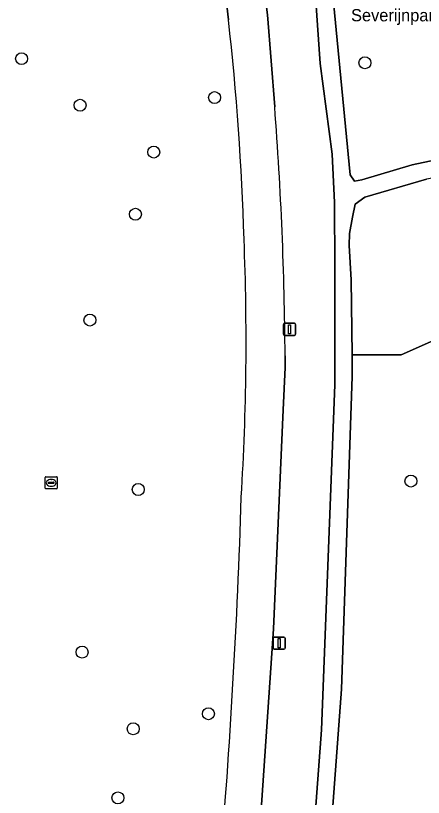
# Model space of a CAD drawing. Extents: x 157793 to 159380, y 380877 to 382313.
# Drawn here: x 159013.6 to 159046.9, y 381527.2 to 381591.1 of the extents above; entities that cross this region are included whole.
import ezdxf

# ---------------------------------------------------------------- set-up
doc = ezdxf.new("R2010")
doc.units = 0
for name, color, linetype in [('IMGEO_Berm_groen', 7, 'Continuous'), ('IMGEO_Boom', 7, 'Continuous'), ('IMGEO_Fietspad_gesloten', 7, 'Continuous'), ('IMGEO_Groenvoorziening', 7, 'Continuous'), ('IMGEO_Lichtmast', 7, 'Continuous'), ('IMGEO_Openbare_ruimte_label', 7, 'Continuous'), ('IMGEO_Rioolput', 7, 'Continuous'), ('IMGEO_Voetpad_halfverhard', 7, 'Continuous')]:
    doc.layers.add(name, color=color, linetype=linetype)

msp = doc.modelspace()

# ---------------------------------------------------------------- linework, layer by layer
at = {"layer": 'IMGEO_Berm_groen'}
for points in [[(159035.563, 381563.324), (159035.566, 381562.852), (159035.568, 381562.38), (159035.413, 381558.926), (159034.608, 381541.009), (159032.043, 381503.052), (159034.682, 381500.15), (159036.106, 381500.198), (159038.531, 381532.756), (159039.63, 381560.956), (159039.627, 381563.324), (159039.617, 381570.585), (159039.596, 381575.855), (159039.406, 381579.816), (159038.432, 381587.226), (159037.706, 381597.428), (159035.869, 381609.938)], [(159031.77, 381608.993), (159032.4, 381604.922), (159034.114, 381591.18), (159034.716, 381583.664)], [(159030.939, 381590.793), (159029.759, 381600.955), (159029.367, 381604.467)]]:
    msp.add_lwpolyline(points, dxfattribs=at)
for centre, radius, start, end in [((158812.133, 381566.231), 220.181, 1.7202, 6.40477), ((158743.853, 381561.364), 291.717, 0.38492, 4.38415), ((158823.224, 381564.559), 209.154, 356.50026, 2.26949), ((158443.296, 381570.318), 588.983, 355.223527, 358.197429)]:
    msp.add_arc(centre, radius, start, end, dxfattribs=at)
at = {"layer": 'IMGEO_Boom'}
for centre in [(159014.052, 381587.609), (159042.086, 381587.272), (159029.808, 381584.428), (159018.821, 381583.803), (159024.834, 381579.98), (159023.338, 381574.895), (159019.627, 381566.251), (159045.841, 381553.096), (159023.575, 381552.405), (159018.991, 381539.119), (159029.303, 381534.083), (159023.164, 381532.853), (159021.918, 381527.208)]:
    msp.add_circle(centre, 0.489, dxfattribs=at)
at = {"layer": 'IMGEO_Fietspad_gesloten'}
for points in [[(159034.716, 381583.664), (159034.114, 381591.18), (159032.4, 381604.922), (159031.77, 381608.993)], [(159029.367, 381604.467), (159029.759, 381600.955), (159030.939, 381590.793)], [(159026.011, 381412.485), (159026.006, 381413.056), (159025.676, 381413.124), (159025.949, 381416.484), (159026.291, 381416.467), (159031.439, 381494.28), (159031.833, 381500), (159032.043, 381503.052), (159034.608, 381541.009), (159035.413, 381558.926), (159035.568, 381562.38), (159035.566, 381562.852), (159035.563, 381563.324)]]:
    msp.add_lwpolyline(points, dxfattribs=at)
for centre, radius, start, end in [((158812.133, 381566.231), 220.181, 1.7202, 6.40477), ((158743.853, 381561.364), 291.717, 0.38492, 4.38415), ((158823.224, 381564.559), 209.154, 356.50026, 2.26949), ((158443.296, 381570.318), 588.983, 355.223527, 358.197429)]:
    msp.add_arc(centre, radius, start, end, dxfattribs=at)
at = {"layer": 'IMGEO_Groenvoorziening'}
for points in [[(159044.667, 381616.868), (159043.766, 381616.88), (159043.038, 381616.631), (159042.423, 381616.17), (159041.98, 381615.542), (159040.083, 381610.828), (159037.492, 381607.945), (159039.514, 381592.217), (159040.884, 381578.107), (159041.241, 381577.598), (159041.84, 381577.702), (159045.932, 381578.934), (159050.846, 381579.96), (159053.627, 381580.427), (159057.29, 381580.599), (159061.105, 381579.825), (159063.653, 381579.097), (159063.82, 381579.445), (159068.872, 381591.956), (159062.713, 381599.858)], [(159066.786, 381576.369), (159063.197, 381577.829), (159060.997, 381570.711), (159058.645, 381569.448), (159045.054, 381563.42), (159041.03, 381563.42), (159041.052, 381561.645), (159040.177, 381536.102), (159038.102, 381508.18), (159043.235, 381505.176), (159046.45, 381502.897)]]:
    msp.add_lwpolyline(points, dxfattribs=at)
msp.add_lwpolyline([(159063.197, 381577.829), (159057.249, 381579), (159053.532, 381578.97), (159050.945, 381578.456), (159047.096, 381577.759), (159042.082, 381576.296), (159041.288, 381575.72), (159041.077, 381574.647), (159040.831, 381573.328), (159040.79, 381572.336), (159040.953, 381569.549), (159041.03, 381563.42), (159045.054, 381563.42), (159058.645, 381569.448), (159060.997, 381570.711)], close=True, dxfattribs=at)
at = {"layer": 'IMGEO_Lichtmast'}
for p, q in [((159035.429, 381565.095), (159035.429, 381565.895)), ((159035.429, 381565.895), (159035.429, 381565.095)), ((159035.529, 381565.995), (159036.319, 381565.995)), ((159036.319, 381565.995), (159035.529, 381565.995)), ((159036.419, 381565.895), (159036.419, 381565.095)), ((159036.419, 381565.095), (159036.419, 381565.895)), ((159036.319, 381564.995), (159035.529, 381564.995)), ((159035.529, 381564.995), (159036.319, 381564.995)), ((159034.584, 381539.45), (159034.584, 381540.25)), ((159034.584, 381540.25), (159034.584, 381539.45)), ((159034.684, 381540.35), (159035.474, 381540.35)), ((159035.474, 381540.35), (159034.684, 381540.35)), ((159035.574, 381540.25), (159035.574, 381539.45)), ((159035.574, 381539.45), (159035.574, 381540.25)), ((159035.474, 381539.35), (159034.684, 381539.35)), ((159034.684, 381539.35), (159035.474, 381539.35))]:
    msp.add_line(p, q, dxfattribs=at)
for points in [[(159035.849, 381565.87), (159035.999, 381565.87), (159035.999, 381565.12), (159035.849, 381565.12), (159035.849, 381565.87)], [(159035.004, 381540.225), (159035.154, 381540.225), (159035.154, 381539.475), (159035.004, 381539.475), (159035.004, 381540.225)]]:
    msp.add_lwpolyline(points, dxfattribs=at)
for centre, start, end in [((159035.529, 381565.895), 90, 180), ((159035.529, 381565.895), 90, 180), ((159036.319, 381565.895), 0, 90), ((159036.319, 381565.895), 360, 90), ((159035.529, 381565.095), 180, 270), ((159035.529, 381565.095), 180, 270), ((159036.319, 381565.095), 270, 0), ((159036.319, 381565.095), 270, 0), ((159034.684, 381540.25), 90, 180), ((159034.684, 381540.25), 90, 180), ((159035.474, 381540.25), 0, 90), ((159035.474, 381540.25), 360, 90), ((159034.684, 381539.45), 180, 270), ((159034.684, 381539.45), 180, 270), ((159035.474, 381539.45), 270, 0), ((159035.474, 381539.45), 270, 0)]:
    msp.add_arc(centre, 0.1, start, end, dxfattribs=at)
at = {"layer": 'IMGEO_Rioolput'}
for p, q in [((159015.964, 381552.526), (159015.964, 381553.378)), ((159016.039, 381553.452), (159016.891, 381553.452)), ((159016.965, 381553.378), (159016.965, 381552.526)), ((159016.223, 381552.946), (159016.223, 381552.958)), ((159016.661, 381552.909), (159016.263, 381552.909)), ((159016.266, 381552.995), (159016.664, 381552.995)), ((159016.475, 381552.672), (159016.45, 381552.672)), ((159016.452, 381553.232), (159016.477, 381553.232)), ((159016.707, 381552.958), (159016.707, 381552.946)), ((159016.891, 381552.452), (159016.039, 381552.452))]:
    msp.add_line(p, q, dxfattribs=at)
for points in [[(159015.964, 381552.526), (159015.964, 381553.378)], [(159016.039, 381553.452), (159016.891, 381553.452)], [(159016.965, 381553.378), (159016.965, 381552.526)], [(159016.891, 381552.452), (159016.039, 381552.452)]]:
    msp.add_lwpolyline(points, dxfattribs=at)
for centre, radius, start, end in [((159016.041, 381553.376), 0.0765, 91.55205, 178.44795), ((159016.041, 381553.376), 0.0765, 91.55205, 178.44795), ((159016.889, 381553.376), 0.0765, 1.55205, 88.44795), ((159016.889, 381553.376), 0.0765, 1.55205, 88.44795), ((159016.263, 381552.955), 0.0403, 85.87752, 175.75265), ((159016.26, 381552.945), 0.0366, 178.93798, 274.71019), ((159016.664, 381552.952), 0.043, 264.86636, 352.45326), ((159016.668, 381552.957), 0.0386, 1.73085, 96.63898), ((159016.041, 381552.528), 0.0765, 181.55205, 268.44795), ((159016.041, 381552.528), 0.0765, 181.55205, 268.44795), ((159016.889, 381552.528), 0.0765, 271.55205, 358.44795), ((159016.889, 381552.528), 0.0765, 271.55205, 358.44795)]:
    msp.add_arc(centre, radius, start, end, dxfattribs=at)
for centre, major_axis, ratio, start_param, end_param in [((159016.451, 381552.952), (-0.387, 0.002), 0.722429, 4.712389, 7.853982), ((159016.476, 381552.952), (-0.39, 0.002), 0.717154, 1.570796, 4.712389)]:
    msp.add_ellipse(centre, major_axis=major_axis, ratio=ratio, start_param=start_param, end_param=end_param, dxfattribs=at)
at = {"layer": 'IMGEO_Voetpad_halfverhard'}
for points in [[(159037.706, 381597.428), (159038.432, 381587.226), (159039.406, 381579.816), (159039.596, 381575.855), (159039.617, 381570.585), (159039.627, 381563.324), (159039.63, 381560.956), (159038.531, 381532.756), (159036.106, 381500.198)], [(159050.846, 381579.96), (159045.932, 381578.934), (159041.84, 381577.702), (159041.241, 381577.598), (159040.884, 381578.107), (159039.514, 381592.217)], [(159038.102, 381508.18), (159040.177, 381536.102), (159041.052, 381561.645), (159041.03, 381563.42), (159040.953, 381569.549), (159040.79, 381572.336), (159040.831, 381573.328), (159041.077, 381574.647), (159041.288, 381575.72), (159042.082, 381576.296), (159047.096, 381577.759)]]:
    msp.add_lwpolyline(points, dxfattribs=at)

# ---------------------------------------------------------------- texts
at = {"layer": 'IMGEO_Openbare_ruimte_label'}
msp.add_text('Severijnpark', height=1, rotation=359.9427, dxfattribs=at).set_placement((159040.949, 381590.662))

doc.saveas('drawing.dxf')
